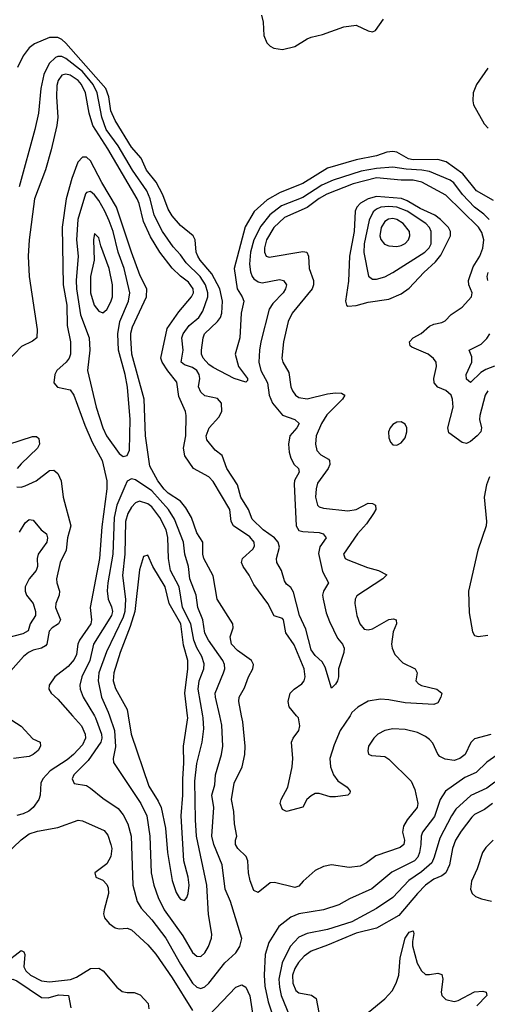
# Model space of a CAD drawing. Header units: inches. Extents: x 1649636 to 1815363, y 506543 to 641975.
# Tile 482 of 656: x 1754883 to 1757172, y 538587 to 543408. Entities that reach past the tile are written whole.
import ezdxf

# ---------------------------------------------------------------- set-up
doc = ezdxf.new("R2010")
doc.units = ezdxf.units.IN
doc.header["$MEASUREMENT"] = 0
doc.layers.add('B7553', color=7, linetype='Continuous')
doc.layers.add('B7554', color=7, linetype='Continuous')

msp = doc.modelspace()

# ---------------------------------------------------------------- linework, layer by layer
at = {"layer": 'B7553', "color": 5}
for points, elevation in [([(1754816.4, 539996.4), (1754890, 539948.5), (1754947.3, 539887.3), (1754982.8, 539870), (1754986, 539850), (1754973.2, 539830), (1754950, 539809.3), (1754930, 539800.6), (1754852.9, 539790)], 380), ([(1755141.8, 540000), (1755186.6, 539950), (1755204, 539910), (1755205.4, 539890), (1755190, 539857.3), (1755146.8, 539810), (1755116.1, 539783.9), (1755032.2, 539730), (1754995.9, 539690), (1754987.3, 539670), (1754983.8, 539610), (1754977.8, 539590), (1754949.7, 539550.3), (1754927.7, 539532.3), (1754901.1, 539518.9), (1754869.1, 539510.9)], 420), ([(1755248.9, 540000), (1755255.1, 539990), (1755284.1, 539910), (1755285.7, 539890), (1755280.1, 539870), (1755218.8, 539781.2), (1755148.3, 539710), (1755139.6, 539690), (1755150, 539667.2), (1755210, 539657.6), (1755230, 539645.4), (1755290, 539596.5), (1755365.5, 539545.5), (1755390, 539514.4), (1755412.3, 539470), (1755429.6, 539409.6), (1755436.6, 539170), (1755457.7, 539090), (1755477.7, 539057.7), (1755530, 539000.5), (1755598.2, 538910), (1755670, 538784.1), (1755730, 538690.1), (1755750, 538671.4), (1755770, 538664.1), (1755790, 538671.6), (1755810, 538690.1), (1755887.1, 538790), (1755941.1, 538838.9), (1755961.6, 538870), (1755970.6, 538909.4), (1755914.9, 539090), (1755889.9, 539149.9), (1755874.9, 539270), (1755834.5, 539370), (1755824.1, 539410), (1755833.1, 539550), (1755823.9, 539610), (1755838.1, 539661.9), (1755842.6, 539710), (1755871.5, 539810), (1755877.9, 539850), (1755873.4, 539953.4), (1755862.4, 540000)], 440), ([(1755322.8, 540000), (1755346.8, 539926.8), (1755352.9, 539847.1), (1755340.5, 539790), (1755342.7, 539770), (1755476.6, 539570), (1755505.1, 539510), (1755519.7, 539410), (1755526.4, 539230), (1755540.8, 539170), (1755561.9, 539110), (1755591, 539050), (1755682.2, 538922.2), (1755730, 538840.2), (1755750, 538821.8), (1755770, 538821.1), (1755790, 538839.2), (1755807.4, 538870), (1755822, 538910), (1755823.4, 538930), (1755807.2, 539027.2), (1755800.1, 539170), (1755749.4, 539409.4), (1755744.2, 539490), (1755741, 539679), (1755750, 539765.5), (1755777.3, 539870), (1755784.8, 539935.2), (1755782.2, 539990), (1755780.4, 540000)], 460), ([(1755414.7, 540000), (1755428.7, 539908.7), (1755515.5, 539655.5), (1755561.8, 539581.8), (1755576.1, 539550), (1755597.7, 539450), (1755607.7, 539330), (1755630, 539192.7), (1755650, 539134.4), (1755663.8, 539110), (1755670, 539100.9), (1755690, 539094.9), (1755701.5, 539110), (1755708.7, 539130), (1755712.7, 539170), (1755707.9, 539210), (1755686.8, 539290), (1755673.5, 539510), (1755682.7, 539610), (1755681.9, 539690), (1755687.6, 539767.6), (1755685.6, 539850), (1755705.8, 539990), (1755704.5, 540000)], 480), ([(1757190, 539908.6), (1757110, 539886.5), (1757092.1, 539867.9), (1757063.7, 539810), (1757037.2, 539790), (1757010, 539780.7), (1756966.9, 539786.9), (1756940.3, 539800.3), (1756930, 539811.3), (1756905.3, 539865.3), (1756890, 539883.4), (1756870, 539898.8), (1756830, 539916.9), (1756770, 539931.8), (1756710, 539935.3), (1756670, 539926.9), (1756637, 539910), (1756616.6, 539890), (1756591.6, 539850), (1756587.9, 539827.9), (1756591.5, 539811.5), (1756605.1, 539805.1), (1756670, 539799.8), (1756690, 539787.8), (1756799.6, 539679.6), (1756817.9, 539637.9), (1756832.5, 539570), (1756829.6, 539550.4), (1756779.8, 539490), (1756761.5, 539458.5), (1756757.5, 539430), (1756766.5, 539390), (1756763.5, 539370), (1756746, 539354), (1756626.5, 539313.5), (1756581.1, 539278.9), (1756550, 539263), (1756496.7, 539256.7), (1756410, 539269.2), (1756370, 539261.6), (1756330, 539241.8), (1756270.8, 539189.2), (1756250, 539164.5), (1756230, 539158.2), (1756130, 539183), (1756110, 539181.6), (1756050, 539134), (1756030, 539144.5), (1756011.9, 539191.9), (1756003.2, 539230), (1755999.5, 539290), (1755991.4, 539310), (1755950.6, 539350), (1755939.6, 539370), (1755939.9, 539390), (1755946.5, 539410), (1755934.2, 539470), (1755931.9, 539530), (1755920.8, 539590), (1755932.7, 539670), (1755972.4, 539750), (1755985.5, 539810), (1755986.5, 539850), (1755975.4, 539970), (1755969.5, 540000)], 420), ([(1756500.3, 540000), (1756452.9, 539927.1), (1756422, 539858), (1756402.2, 539790), (1756404.5, 539750), (1756419.1, 539710), (1756441.3, 539681.3), (1756486.4, 539650), (1756501.2, 539630), (1756499, 539621), (1756489.2, 539610.8), (1756430, 539602), (1756403, 539603), (1756350, 539618.3), (1756330, 539618.4), (1756310, 539608.3), (1756289.7, 539590.3), (1756268.6, 539551.4), (1756189.4, 539530), (1756170, 539541.3), (1756158.4, 539570), (1756163.1, 539590), (1756195.5, 539650), (1756217.5, 539750), (1756219.9, 539790), (1756214, 539870), (1756221.5, 539890), (1756250, 539927.8), (1756254.8, 539950), (1756247.5, 539990), (1756238.9, 540000)], 380), ([(1757290, 539855.7), (1757170, 539772.7), (1757118, 539722), (1757062.3, 539697.7), (1756968.5, 539630), (1756941.6, 539590), (1756913.5, 539506.5), (1756854.8, 539430), (1756848.7, 539410), (1756847.6, 539370), (1756840.5, 539330), (1756832.1, 539307.9), (1756816.2, 539290), (1756705.7, 539234.3), (1756607.3, 539152.7), (1756497.1, 539102.9), (1756445.7, 539074.3), (1756370, 539049.9), (1756250, 539030.5), (1756210, 539013.8), (1756152.7, 538967.3), (1756102.5, 538890), (1756085.3, 538830), (1756080.8, 538730), (1756083.6, 538676.4), (1756098.9, 538598.9), (1756133.7, 538493.7)], 440), ([(1757210, 539674.6), (1757170, 539645), (1757091, 539609), (1757018.5, 539541.5), (1756996.5, 539510), (1756939.5, 539400.5), (1756912.9, 539307.1), (1756900.1, 539279.9), (1756850, 539235.2), (1756787.7, 539192.3), (1756710.1, 539110), (1756630, 539055.4), (1756510, 538989.9), (1756390, 538953.3), (1756290, 538933.7), (1756250, 538914.8), (1756206.6, 538870), (1756168.6, 538790), (1756152.7, 538710), (1756154.5, 538670), (1756163.4, 538630), (1756204.8, 538530)], 460), ([(1757198.4, 539570), (1757159.4, 539540.6), (1757110, 539515.8), (1757096.4, 539503.6), (1757044.9, 539435.1), (1757017.3, 539390), (1757002.4, 539350), (1756987.3, 539270), (1756969.4, 539230.6), (1756950, 539215.5), (1756910, 539199.9), (1756870.6, 539170), (1756830.6, 539130), (1756739.1, 539020.9), (1756630, 538959.9), (1756530, 538935.2), (1756390, 538875.9), (1756310, 538847.6), (1756276.7, 538823.3), (1756248.1, 538791.9), (1756230, 538762.6), (1756219.5, 538730), (1756220.1, 538690), (1756234.9, 538654.9), (1756250, 538643.8), (1756311.7, 538631.7), (1756335.1, 538615.1), (1756347.4, 538547.4)], 480), ([(1754770, 539277.8), (1754890, 539392.4), (1754930, 539421.3), (1754970, 539435.2), (1755070, 539451.7), (1755170, 539487.8), (1755190, 539484.6), (1755297, 539437), (1755314.6, 539414.6), (1755330.1, 539370), (1755334, 539350), (1755330.1, 539310), (1755310, 539274), (1755250.6, 539230), (1755256, 539210), (1755290, 539194.9), (1755310, 539173.4), (1755316.3, 539156.3), (1755317.7, 539130), (1755296.1, 539050), (1755294.2, 539030), (1755298.4, 539010), (1755321.8, 538981.8), (1755350, 538960.9), (1755370, 538956.6), (1755410, 538960.1), (1755430, 538951.4), (1755510, 538878.6), (1755550, 538832.3), (1755630, 538716.8), (1755730, 538556.3)], 420), ([(1757201.9, 539390), (1757165.7, 539354.3), (1757149.6, 539330.4), (1757122.2, 539250), (1757094.3, 539190), (1757090.1, 539150.1), (1757098.6, 539130), (1757115, 539115), (1757143.6, 539103.6), (1757192.6, 539092.6)], 520), ([(1756590, 538546), (1756670, 538613.8), (1756706.5, 538653.5), (1756725.9, 538690), (1756739.9, 538730), (1756746.2, 538813.8), (1756769.9, 538910.1), (1756790, 538940.4), (1756810, 538946), (1756813.5, 538933.5), (1756805.9, 538894.1), (1756807, 538873), (1756828.4, 538788.4), (1756850, 538750.9), (1756870, 538733.4), (1756890, 538732.4), (1756930, 538740.1), (1756950, 538732.3), (1756955, 538710), (1756945.9, 538645.9), (1756949.4, 538630), (1756970, 538610.1), (1757010, 538600.5), (1757030, 538605.2), (1757110, 538647.5), (1757150, 538651.7), (1757166.3, 538646.3), (1757170.1, 538630), (1757121.4, 538578.6)], 480), ([(1754810, 538787.9), (1754890.2, 538850.2), (1754903, 538843), (1754908.1, 538830), (1754904.4, 538770), (1754913.5, 538750), (1754936.6, 538730), (1754990, 538701.9), (1755030, 538696.9), (1755132, 538708), (1755161, 538719), (1755230, 538761.6), (1755270, 538763.3), (1755292.2, 538750), (1755359.4, 538670), (1755385.1, 538650), (1755410, 538644.3), (1755444.4, 538644.4), (1755473, 538633), (1755512.2, 538590), (1755515.6, 538564.4)], 380), ([(1754590, 538543.4), (1754663.6, 538596.4), (1754731.5, 538628.5), (1754764.2, 538650), (1754830, 538706.1), (1754849.9, 538710.1), (1754870, 538702.5), (1754990, 538620.5), (1755022, 538618), (1755073.9, 538633.9), (1755122, 538630), (1755134, 538570)], 360), ([(1755810, 538531.7), (1755942.2, 538670), (1755970, 538682.8), (1755990, 538670.3), (1756010, 538628.2), (1756033.8, 538470)], 420)]:
    msp.add_lwpolyline(points, dxfattribs=dict(at, elevation=elevation))
at = {"layer": 'B7554', "color": 5}
for points, elevation in [([(1756067.6, 543430), (1756075.6, 543395.6), (1756078.1, 543330), (1756093.7, 543293.7), (1756110, 543277.5), (1756127.7, 543267.7), (1756170, 543260.9), (1756230, 543276.2), (1756290, 543313.6), (1756310, 543321.4), (1756365.6, 543334.4), (1756470, 543373.1), (1756530, 543380.3), (1756590, 543353.1), (1756610, 543348.4), (1756625.6, 543354.4), (1756663.7, 543410)], 340), ([(1757202.4, 542522.4), (1757119.6, 542570), (1757053, 542653), (1756971, 542711), (1756930, 542722.9), (1756810, 542720.8), (1756786.8, 542726.8), (1756730, 542758.9), (1756710, 542762.9), (1756681, 542759), (1756630, 542741.3), (1756530, 542721.8), (1756390, 542680.3), (1756270, 542605.1), (1756158.8, 542561.2), (1756095.1, 542524.9), (1756031.4, 542468.6), (1755986.6, 542393.4), (1755933.9, 542190), (1755948.4, 542090), (1755973.2, 542050), (1755979.8, 542030), (1755968.1, 541970), (1755961.3, 541850), (1755938, 541770), (1755954.4, 541710), (1755999.3, 541650), (1755998.3, 541641.7), (1755990, 541633), (1755933, 541650), (1755830, 541705), (1755810, 541718.7), (1755782.1, 541750), (1755773.1, 541770), (1755773.6, 541790), (1755780.9, 541850), (1755787.4, 541870), (1755851.6, 541930), (1755865.9, 541950), (1755872.8, 541970), (1755875.7, 542030), (1755862.7, 542090), (1755823.3, 542163.3), (1755766.6, 542230), (1755754.9, 542250), (1755747.7, 542270), (1755743, 542330), (1755732.7, 542350), (1755670, 542399.3), (1755630, 542447.9), (1755610, 542480.4), (1755584.4, 542550), (1755551.9, 542611.9), (1755504.9, 542670), (1755477.6, 542730), (1755430, 542783.6), (1755350, 542914), (1755330, 542962), (1755319.3, 543030), (1755305.5, 543070), (1755110, 543292.6), (1755090, 543310.8), (1755070, 543320.1), (1755030, 543319.9), (1754955.3, 543290), (1754929.2, 543270), (1754900.2, 543230), (1754872.8, 543172.8)], 340), ([(1757181.1, 542430), (1757156, 542456), (1757109.1, 542490), (1757051.5, 542551.5), (1757008.3, 542608.3), (1756990, 542621.1), (1756890, 542663.7), (1756851.3, 542671.3), (1756775.1, 542675.1), (1756710, 542685), (1756630, 542678.6), (1756554.2, 542665.8), (1756417.8, 542622.2), (1756362.2, 542597.8), (1756270, 542537.2), (1756164.5, 542495.5), (1756107.8, 542452.2), (1756063.8, 542396.2), (1756029.6, 542330.4), (1756013, 542270), (1756007.7, 542210), (1756013.1, 542173.1), (1756022.1, 542150), (1756030, 542138.5), (1756050, 542124.4), (1756070, 542119.5), (1756155.9, 542135.9), (1756174.6, 542130), (1756189.1, 542110), (1756185.2, 542090), (1756173.5, 542070), (1756122.3, 542017.7), (1756104.5, 541990), (1756063.9, 541830), (1756056.8, 541790), (1756054.4, 541730), (1756063.6, 541690), (1756095.7, 541630), (1756104.7, 541570), (1756120.4, 541530), (1756170, 541470.9), (1756230.4, 541450), (1756250.8, 541430.8), (1756239.8, 541410), (1756205.3, 541370), (1756199.8, 541330), (1756202.7, 541290), (1756210, 541261.1), (1756226.9, 541230), (1756248.4, 541210), (1756251.5, 541191.5), (1756228.7, 541151.3), (1756226.4, 541133.6), (1756237.3, 540930), (1756250, 540906.9), (1756270, 540900.9), (1756350, 540897), (1756368.7, 540890), (1756382.8, 540870), (1756353.1, 540826.9), (1756346.8, 540793.2), (1756365.1, 540705.1), (1756395.6, 540650), (1756370.6, 540609.4), (1756366.4, 540590), (1756368.3, 540570), (1756384.1, 540504.1), (1756400.3, 540460.3), (1756439.3, 540379.3), (1756463.1, 540350), (1756471, 540330), (1756470, 540309.3), (1756443.7, 540230), (1756444, 540190), (1756439.1, 540170), (1756430, 540154), (1756410, 540135.3), (1756378.2, 540238.2), (1756363.9, 540263.9), (1756330, 540295), (1756310, 540322.7), (1756284.2, 540424.2), (1756252.9, 540490), (1756224.4, 540604.4), (1756210, 540627.8), (1756190, 540643.6), (1756179.8, 540659.8), (1756164.8, 540710), (1756142.7, 540750), (1756140.7, 540770), (1756155.1, 540824.9), (1756148.8, 540850), (1756131.1, 540870), (1756075, 540910), (1756021.5, 540961.5), (1756003.6, 541010), (1755966.5, 541070), (1755949.5, 541130), (1755897.7, 541210), (1755874.3, 541274.3), (1755839.7, 541299.7), (1755799.8, 541350), (1755796.8, 541370), (1755810.6, 541410), (1755858, 541462), (1755873, 541490), (1755870.5, 541530.5), (1755852.4, 541552.4), (1755790, 541566.6), (1755770, 541583.4), (1755758.5, 541610), (1755765.2, 541650), (1755762, 541670), (1755750, 541689.8), (1755730, 541704.4), (1755690, 541717.7), (1755674.2, 541730), (1755683.1, 541790), (1755677.8, 541850), (1755683.6, 541870), (1755713.2, 541910), (1755759.6, 541950), (1755779.6, 541980.4), (1755804.6, 542050), (1755803.9, 542070), (1755792.4, 542110), (1755766.5, 542150), (1755697.7, 542217.7), (1755670, 542257), (1755635.3, 542295.3), (1755582.8, 542370), (1755541.9, 542450), (1755522.5, 542530), (1755505.6, 542570), (1755435.9, 542670), (1755365.1, 542790), (1755305.9, 542870), (1755285.6, 542930), (1755263.4, 543050), (1755243.4, 543090), (1755190, 543153.2), (1755110, 543217.7), (1755090, 543227.4), (1755070, 543227.5), (1755057.9, 543222.1), (1755027, 543193), (1755001.3, 543138.7), (1754987.2, 543070), (1754974.8, 542950), (1754957.1, 542870), (1754880.4, 542590)], 360), ([(1757175.6, 543170), (1757120.1, 543090), (1757103.5, 543050), (1757101.5, 543010), (1757105.5, 542990), (1757157, 542897), (1757177.1, 542877.1)], 340), ([(1756238.9, 540000), (1756202.6, 540042.6), (1756197, 540070), (1756207, 540110), (1756226.4, 540130), (1756264, 540156), (1756275.2, 540170), (1756281.4, 540190), (1756276.6, 540230), (1756226.8, 540346.8), (1756185.5, 540405.5), (1756174.5, 540470), (1756170, 540475.4), (1756129.2, 540489.2), (1756098.3, 540550), (1756030, 540641.4), (1756007.2, 540687.2), (1755976.6, 540730), (1755969.9, 540750), (1755973.3, 540770), (1756024.5, 540815.5), (1756033.2, 540830), (1756031.7, 540850), (1756010, 540876.1), (1755930.4, 540930), (1755918.8, 540950), (1755912.3, 541010), (1755830, 541146), (1755810, 541169.1), (1755734.4, 541210), (1755692.3, 541272.3), (1755685.3, 541310), (1755696.5, 541370), (1755698.8, 541470), (1755695, 541490), (1755662.8, 541562.8), (1755652.7, 541632.7), (1755608.1, 541688.1), (1755580.1, 541730), (1755574.2, 541750), (1755605, 541895), (1755662.9, 541977.1), (1755724.9, 542050), (1755733.8, 542070), (1755732.7, 542090), (1755710, 542121.7), (1755670, 542152.3), (1755630, 542191), (1755569.9, 542270), (1755524.2, 542344.2), (1755490, 542419.4), (1755468.4, 542508.4), (1755459, 542530), (1755315.1, 542775.1), (1755241.9, 542890), (1755222.9, 542950), (1755204.8, 543050), (1755186.5, 543090), (1755169.9, 543110), (1755130, 543136.3), (1755110, 543140.8), (1755090, 543135.4), (1755071.1, 543110), (1755065.3, 543085.3), (1755063.1, 543030), (1755070.5, 542930), (1755064.6, 542890), (1755038.1, 542770), (1755010, 542672.4), (1754956, 542530), (1754930.1, 542329.9), (1754925.4, 542250), (1754930.1, 542150), (1754969.2, 541890), (1754968, 541850), (1754945.7, 541834.3), (1754891.9, 541808.1), (1754824, 541736)], 380), ([(1755969.5, 540000), (1755955.7, 540070), (1755957.3, 540090), (1755984, 540136), (1756002.9, 540190), (1756024.5, 540230), (1756028.3, 540250), (1756018.9, 540270), (1755950, 540318.3), (1755919.9, 540350), (1755913.8, 540386.2), (1755928.1, 540430), (1755927.1, 540450), (1755849.9, 540570), (1755830, 540684.7), (1755785.3, 540770), (1755780.6, 540790), (1755779.1, 540850), (1755750, 540895), (1755724.4, 540970), (1755697.1, 541017.1), (1755670.4, 541050), (1755610, 541089.9), (1755590, 541108.6), (1755559.1, 541150), (1755520.9, 541220.9), (1755499.9, 541370), (1755493.1, 541550), (1755432, 541770), (1755426.7, 541850), (1755427.2, 541872.8), (1755435.8, 541904.2), (1755504.8, 542050), (1755505.8, 542090), (1755473.8, 542153.8), (1755430, 542269.8), (1755357, 542490), (1755285.6, 542610), (1755230, 542715.9), (1755210, 542734.6), (1755190, 542734.9), (1755168.4, 542710), (1755137.9, 542630), (1755111.2, 542530), (1755091.2, 542391.2), (1755096.2, 542110), (1755113.5, 542010), (1755115.6, 541910), (1755132, 541830), (1755132.1, 541770), (1755126.2, 541750), (1755111.6, 541730), (1755065, 541690), (1755055, 541670), (1755050.2, 541630.2), (1755068.6, 541608.6), (1755130, 541594.6), (1755148.9, 541568.9), (1755202.5, 541422.5), (1755238.8, 541338.8), (1755286.8, 541250), (1755310.1, 541150.1), (1755310.1, 541110), (1755285, 540925), (1755273.8, 540770), (1755228.2, 540530), (1755235.5, 540470), (1755230.9, 540450), (1755176.7, 540370), (1755168.7, 540350), (1755161.2, 540298.8), (1755150, 540274.7), (1755119.9, 540240.1), (1755055.9, 540190), (1755028.3, 540150), (1755025.5, 540130), (1755036.9, 540110), (1755070, 540080.2), (1755141.8, 540000)], 420), ([(1757174.3, 541590), (1757162.4, 541570), (1757135.5, 541470), (1757134.6, 541450), (1757143.5, 541410), (1757140.8, 541390), (1757123.5, 541370), (1757090, 541342.3), (1757070, 541332.2), (1757050, 541337.1), (1756984.3, 541384.3), (1756979.9, 541410), (1757004.8, 541510), (1757002.8, 541550), (1756994.7, 541570), (1756970, 541591.7), (1756930, 541607.7), (1756912.7, 541630), (1756909.9, 541650.1), (1756923.7, 541710), (1756921.5, 541730), (1756909.3, 541749.3), (1756883.5, 541770), (1756803.6, 541803.6), (1756795.1, 541810), (1756790.9, 541830), (1756808.7, 541850), (1756848.5, 541871.5), (1756890, 541906.4), (1756910, 541916.8), (1756950, 541925.2), (1756966.3, 541933.7), (1756996.2, 541963.8), (1757050, 541999.6), (1757095.8, 542050), (1757099, 542070), (1757082.5, 542110), (1757080.9, 542130), (1757102.6, 542197.4), (1757136.6, 542250), (1757150.9, 542289.1), (1757155.1, 542330), (1757146.2, 542366.2), (1757130, 542391.3), (1756970, 542547.6), (1756851.9, 542611.9), (1756810, 542621.6), (1756750, 542621.7), (1756630, 542633.6), (1756515.4, 542604.6), (1756387.3, 542552.7), (1756350, 542531.7), (1756290, 542487.3), (1756180.4, 542439.6), (1756127.2, 542390), (1756092.3, 542330), (1756082, 542290), (1756082, 542270), (1756089.7, 542249.7), (1756104.3, 542244.3), (1756270, 542272.5), (1756289.2, 542269.2), (1756297.7, 542250), (1756301.2, 542190), (1756321.4, 542130), (1756321.6, 542110), (1756314.6, 542090), (1756216.8, 541970), (1756197, 541930), (1756174.4, 541830), (1756166.3, 541750), (1756171, 541730), (1756200.1, 541680.1), (1756210.8, 541610), (1756218.8, 541590), (1756232.7, 541570), (1756250, 541557), (1756290, 541551), (1756390, 541575.6), (1756430, 541581), (1756459.1, 541579.1), (1756475.3, 541570), (1756463.2, 541550), (1756387.3, 541472.7), (1756361.1, 541430), (1756335.3, 541370), (1756330.8, 541330), (1756338.7, 541298.7), (1756357.3, 541277.3), (1756395.7, 541255.7), (1756400.7, 541250), (1756401.5, 541230), (1756393.8, 541210), (1756341.9, 541138.1), (1756334.1, 541110), (1756331.5, 541070), (1756341.8, 541030), (1756350, 541022.2), (1756370, 541015.8), (1756490, 541002.1), (1756531.2, 541008.8), (1756590, 541040.2), (1756610, 541039), (1756624.9, 541030), (1756627.5, 541010), (1756615.5, 540990), (1756580.5, 540939.5), (1756537.3, 540890), (1756469.2, 540790), (1756477.4, 540770), (1756490, 540763.2), (1756585.9, 540725.9), (1756640.4, 540710), (1756680.4, 540690), (1756660.8, 540670), (1756533.9, 540586.1), (1756525.4, 540570), (1756523.5, 540550), (1756534.2, 540490), (1756547.8, 540450), (1756570, 540424.2), (1756590, 540420.1), (1756610, 540425.3), (1756690, 540470.1), (1756713.7, 540473.7), (1756726.8, 540470), (1756727.2, 540450), (1756712.4, 540410), (1756704.2, 540350), (1756707.1, 540330), (1756720.3, 540300.3), (1756758.3, 540258.3), (1756819.3, 540230), (1756828.7, 540210), (1756823.1, 540170), (1756836, 540156), (1756850, 540148.2), (1756924.9, 540130), (1756950.3, 540110), (1756945.5, 540090), (1756930, 540063.5), (1756910, 540054.4), (1756770, 540062.2), (1756690, 540078.3), (1756650, 540081.1), (1756590, 540070.8), (1756538, 540042), (1756510, 540014.9), (1756500.3, 540000)], 380), ([(1757175.8, 542130), (1757171.7, 542150), (1757176.4, 542170)], 360), ([(1757208.2, 541711.8), (1757164.7, 541695.3), (1757140.2, 541679.8), (1757090, 541631.2), (1757070, 541647), (1757068.2, 541670), (1757096.1, 541730), (1757096.2, 541756.2), (1757084.2, 541790), (1757141.6, 541818.4), (1757170, 541846.2), (1757184.8, 541870)], 360), ([(1754829.9, 541330.1), (1754946.5, 541366.5), (1754966.2, 541366.2), (1754977.2, 541357.2), (1754981.1, 541330), (1754970.2, 541310), (1754890, 541233.5), (1754871.8, 541210)], 380), ([(1754870, 541121.1), (1754890, 541119.5), (1754910, 541124.6), (1754963.5, 541150), (1755030, 541199.7), (1755050, 541201.8), (1755070, 541184.9), (1755085.9, 541150), (1755096.3, 541070), (1755133.8, 540930), (1755117.7, 540870), (1755110.5, 540810), (1755082, 540750), (1755063.1, 540670), (1755065.1, 540650), (1755079, 540610), (1755077, 540590), (1755060.1, 540550), (1755059.4, 540530), (1755083.4, 540470), (1755073.9, 540450), (1755043, 540430), (1755027, 540413), (1755016.5, 540350), (1755010, 540341.5), (1754990, 540330.3), (1754950, 540321.5), (1754927, 540310), (1754902.1, 540290), (1754839.9, 540220.1)], 380), ([(1755862.4, 540000), (1755841.1, 540090), (1755840.2, 540110), (1755881.1, 540210), (1755887.5, 540230), (1755886.5, 540250), (1755877.5, 540270), (1755807.5, 540370), (1755790, 540403.5), (1755779.9, 540470), (1755755.2, 540530), (1755747.2, 540590), (1755717, 540670), (1755710.4, 540730), (1755691.7, 540790), (1755684.7, 540850), (1755641.7, 540961.7), (1755611.7, 541010), (1755530, 541101.6), (1755450, 541154.4), (1755430, 541159), (1755410, 541147.4), (1755397.6, 541122.4), (1755359.3, 541030), (1755345.1, 540970), (1755338.9, 540790), (1755314.7, 540650), (1755312, 540612), (1755316.8, 540570), (1755333.3, 540533.3), (1755337.5, 540510), (1755332, 540490), (1755245, 540350), (1755227.2, 540270), (1755188, 540190), (1755177.9, 540150), (1755179, 540130), (1755193.6, 540090), (1755248.9, 540000)], 440), ([(1757182.7, 541170), (1757168, 541130), (1757157, 541070), (1757168.3, 540950), (1757166.6, 540930), (1757125.9, 540810), (1757080.7, 540610), (1757083.9, 540503.9), (1757100.5, 540410), (1757110, 540392.9), (1757128, 540388), (1757174.8, 540394.8)], 420), ([(1755780.4, 540000), (1755756.6, 540130), (1755762.6, 540170), (1755785, 540230), (1755785.6, 540254.4), (1755775.7, 540290), (1755750, 540332.6), (1755735.4, 540370), (1755721.3, 540450), (1755680.5, 540530), (1755664.4, 540630), (1755621.7, 540710), (1755611.9, 540770), (1755608, 540872), (1755599.9, 540910), (1755568.9, 540970), (1755530, 541022.3), (1755510, 541037.8), (1755470, 541049.4), (1755450, 541042.2), (1755430, 541021.3), (1755413.3, 540990), (1755401.7, 540950), (1755398.1, 540790), (1755386.7, 540686.7), (1755400.7, 540570), (1755398.3, 540510), (1755390, 540482.7), (1755308, 540312), (1755270.7, 540210), (1755267.2, 540170), (1755284.2, 540090), (1755317.2, 540017.2), (1755322.8, 540000)], 460), ([(1754882.2, 540897.8), (1754910, 540943.6), (1754930, 540961.1), (1754950, 540956.5), (1754988.9, 540910), (1755014.2, 540890), (1755020.1, 540870), (1755015.5, 540850), (1754974.6, 540790), (1754968.5, 540770), (1754970.1, 540730), (1754963.7, 540710), (1754930.5, 540669.5), (1754910.9, 540630), (1754909.4, 540610), (1754917.1, 540590), (1754949.2, 540550), (1754961.1, 540510), (1754960.7, 540490), (1754935, 540450), (1754924.1, 540415.9), (1754899, 540401), (1754803.6, 540376.4)], 360), ([(1755704.5, 540000), (1755691.2, 540110), (1755705.8, 540230), (1755705.7, 540270), (1755685.3, 540345.3), (1755672.5, 540450), (1755615.7, 540550), (1755595.8, 540630), (1755535.6, 540730), (1755510, 540786), (1755490, 540779.3), (1755470, 540714.5), (1755446.8, 540510), (1755424.2, 540435.8), (1755374.7, 540310), (1755345, 540210), (1755341.5, 540170), (1755353.1, 540133.1), (1755410.1, 540030.1), (1755414.7, 540000)], 480)]:
    msp.add_lwpolyline(points, dxfattribs=dict(at, elevation=elevation))
for points, elevation in [([(1755230, 542567.1), (1755210, 542562.2), (1755205.8, 542554.2), (1755167.7, 542430), (1755161.8, 542330), (1755169, 542250), (1755159, 542130), (1755161.1, 542090), (1755181.8, 541961.8), (1755223, 541850), (1755226.5, 541790), (1755215.4, 541690), (1755257.5, 541510), (1755290.1, 541410), (1755308.6, 541370), (1755370, 541284.2), (1755390, 541269.1), (1755410, 541273.7), (1755420.9, 541299.1), (1755424.5, 541450), (1755411.5, 541608.5), (1755399.8, 541670), (1755367.4, 541790), (1755363, 541870), (1755373.3, 541930), (1755415.3, 542030), (1755423, 542070), (1755395.1, 542190), (1755365.3, 542270), (1755340.5, 542370), (1755322, 542422), (1755300.6, 542470), (1755270, 542521.9), (1755250, 542549.8)], 440), ([(1756630, 542542.2), (1756589, 542531), (1756551.4, 542510), (1756533, 542490), (1756525.7, 542470), (1756520.4, 542370), (1756497.9, 542250), (1756493.1, 542126.9), (1756478.1, 542030), (1756483.2, 542010), (1756490, 542005.4), (1756530, 542007.6), (1756590, 542023.8), (1756690, 542038.8), (1756750, 542065.1), (1756790, 542092.9), (1756861.2, 542170), (1756918.8, 542221.2), (1756945.3, 542254.7), (1756992.8, 542350), (1756992.8, 542370), (1756982.8, 542390), (1756943.3, 542430), (1756915.5, 542450), (1756843.3, 542483.3), (1756780.6, 542520.6), (1756751.6, 542531.6)], 420), ([(1756690, 542492.8), (1756651, 542489), (1756630, 542480.3), (1756613.7, 542466.3), (1756594.1, 542425.9), (1756570.1, 542310.1), (1756568.4, 542268.4), (1756591.4, 542151.4), (1756610, 542137.1), (1756630, 542137.5), (1756670, 542148.9), (1756710, 542169.5), (1756866, 542270), (1756888.2, 542290), (1756897.9, 542310), (1756897.4, 542370), (1756889.9, 542390), (1756872.1, 542410), (1756779.4, 542470), (1756730, 542489.7)], 440), ([(1756710, 542434.2), (1756688.3, 542431.7), (1756670, 542418.9), (1756652.9, 542390), (1756647.1, 542350), (1756651.2, 542331.2), (1756669, 542309), (1756690, 542300.2), (1756730, 542297.1), (1756750, 542301.6), (1756770, 542311.1), (1756787.2, 542330), (1756793.7, 542350), (1756791.7, 542370), (1756760.5, 542410), (1756730, 542429.9)], 460), ([(1755250, 542360.9), (1755245.4, 542330), (1755247.5, 542230), (1755230.5, 542150), (1755230.4, 542070), (1755247.8, 542010), (1755270, 541981.2), (1755290, 541972.3), (1755310, 541989.1), (1755330, 542025.5), (1755337.3, 542050), (1755338.3, 542110), (1755320.9, 542190), (1755279.8, 542299.8), (1755270, 542339.3)], 460), ([(1756750, 541438.5), (1756730, 541437.2), (1756710, 541425.4), (1756697.3, 541410), (1756689.4, 541390), (1756690, 541361), (1756698.4, 541338.4), (1756710, 541326.3), (1756730, 541324.9), (1756750, 541336), (1756770, 541361.1), (1756779, 541390), (1756778.8, 541410), (1756770, 541427.6)], 420)]:
    msp.add_lwpolyline(points, close=True, dxfattribs=dict(at, elevation=elevation))

doc.saveas('drawing.dxf')
